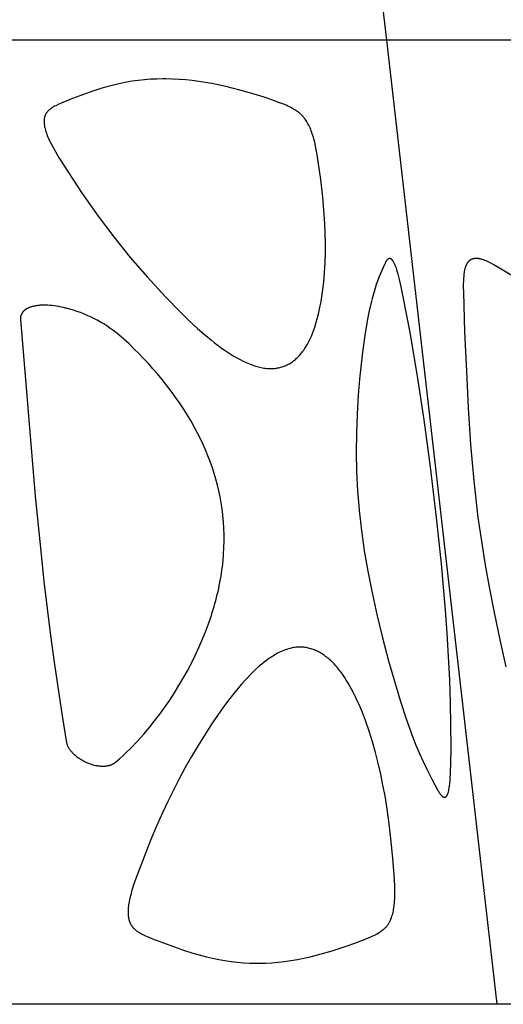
# Model space of a CAD drawing. Header units: millimetres. Extents: x 1250 to 1725, y 0 to 1655.
# Tile 261 of 270: x 1626 to 1647, y 1528 to 1571. Entities that reach past the tile are written whole.
import ezdxf

# ---------------------------------------------------------------- set-up
doc = ezdxf.new("R2010")
doc.units = ezdxf.units.MM
doc.header["$MEASUREMENT"] = 0
doc.layers.add('Crea2D$visibili$tangenti', color=7, linetype='Continuous', true_color=0x000000)

msp = doc.modelspace()

# ---------------------------------------------------------------- linework, layer by layer
at = {"layer": 'Crea2D$visibili$tangenti'}
for p, q in [((1641.973, 1569.947), (1637.182, 1611.82)), ((1641.973, 1569.947), (1620.858, 1569.947)), ((1646.764, 1528.073), (1641.973, 1569.947)), ((1658.398, 1569.947), (1641.973, 1569.947)), ((1646.764, 1528.073), (1624.993, 1528.073)), ((1663.698, 1528.073), (1646.764, 1528.073))]:
    msp.add_line(p, q, dxfattribs=at)
for points in [[(1636.933, 1555.685), (1636.982, 1555.686), (1637.031, 1555.689), (1637.08, 1555.693), (1637.129, 1555.698), (1637.178, 1555.705), (1637.227, 1555.714), (1637.275, 1555.723), (1637.323, 1555.734), (1637.371, 1555.747), (1637.419, 1555.761), (1637.466, 1555.776), (1637.512, 1555.793), (1637.558, 1555.811), (1637.603, 1555.831), (1637.648, 1555.852), (1637.692, 1555.874), (1637.738, 1555.9), (1637.784, 1555.927), (1637.829, 1555.956), (1637.872, 1555.986), (1637.915, 1556.018), (1637.957, 1556.05), (1637.998, 1556.085), (1638.038, 1556.12), (1638.077, 1556.156), (1638.115, 1556.194), (1638.152, 1556.232), (1638.188, 1556.271), (1638.224, 1556.312), (1638.258, 1556.353), (1638.291, 1556.394), (1638.324, 1556.437), (1638.361, 1556.488), (1638.397, 1556.54), (1638.431, 1556.592), (1638.465, 1556.646), (1638.497, 1556.7), (1638.528, 1556.754), (1638.558, 1556.81), (1638.588, 1556.866), (1638.643, 1556.979), (1638.694, 1557.094), (1638.742, 1557.211), (1638.787, 1557.329), (1638.841, 1557.484), (1638.891, 1557.641), (1638.937, 1557.799), (1638.979, 1557.958), (1639.018, 1558.117), (1639.053, 1558.278), (1639.115, 1558.601), (1639.15, 1558.811), (1639.181, 1559.021), (1639.232, 1559.444), (1639.269, 1559.867), (1639.293, 1560.292), (1639.305, 1560.718), (1639.306, 1561.144), (1639.297, 1561.569), (1639.278, 1561.995), (1639.24, 1562.562), (1639.188, 1563.128), (1639.098, 1563.895), (1638.947, 1564.97), (1638.922, 1565.125), (1638.894, 1565.279), (1638.862, 1565.432), (1638.825, 1565.584), (1638.805, 1565.66), (1638.783, 1565.735), (1638.76, 1565.81), (1638.735, 1565.885), (1638.713, 1565.949), (1638.689, 1566.013), (1638.664, 1566.076), (1638.637, 1566.138), (1638.609, 1566.2), (1638.579, 1566.26), (1638.547, 1566.32), (1638.513, 1566.379), (1638.484, 1566.428), (1638.452, 1566.476), (1638.42, 1566.523), (1638.385, 1566.568), (1638.368, 1566.591), (1638.35, 1566.613), (1638.331, 1566.635), (1638.312, 1566.656), (1638.293, 1566.677), (1638.274, 1566.698), (1638.253, 1566.718), (1638.233, 1566.737), (1638.213, 1566.756), (1638.193, 1566.774), (1638.172, 1566.792), (1638.151, 1566.809), (1638.129, 1566.826), (1638.108, 1566.842), (1638.063, 1566.874), (1638.018, 1566.905), (1637.972, 1566.934), (1637.925, 1566.962), (1637.877, 1566.989), (1637.809, 1567.025), (1637.739, 1567.06), (1637.669, 1567.092), (1637.599, 1567.124), (1637.455, 1567.182), (1637.311, 1567.238), (1636.982, 1567.358), (1636.65, 1567.471), (1636.317, 1567.578), (1635.651, 1567.772), (1635.319, 1567.86), (1634.986, 1567.941), (1634.651, 1568.014), (1634.37, 1568.07), (1634.088, 1568.119), (1633.805, 1568.162), (1633.521, 1568.199), (1633.236, 1568.228), (1632.951, 1568.25), (1632.665, 1568.264), (1632.379, 1568.269), (1632.312, 1568.269), (1632.246, 1568.269), (1631.978, 1568.265), (1631.71, 1568.252), (1631.443, 1568.231), (1631.176, 1568.202), (1630.919, 1568.166), (1630.662, 1568.123), (1630.407, 1568.072), (1630.154, 1568.015), (1629.85, 1567.936), (1629.548, 1567.849), (1629.248, 1567.754), (1628.634, 1567.541), (1628.319, 1567.422), (1628.007, 1567.294), (1627.699, 1567.157), (1627.596, 1567.108), (1627.545, 1567.082), (1627.496, 1567.054), (1627.471, 1567.04), (1627.447, 1567.025), (1627.423, 1567.01), (1627.4, 1566.994), (1627.376, 1566.977), (1627.354, 1566.96), (1627.332, 1566.943), (1627.31, 1566.924), (1627.296, 1566.911), (1627.282, 1566.898), (1627.268, 1566.884), (1627.255, 1566.87), (1627.242, 1566.856), (1627.229, 1566.842), (1627.217, 1566.827), (1627.205, 1566.811), (1627.193, 1566.796), (1627.183, 1566.78), (1627.172, 1566.764), (1627.162, 1566.747), (1627.153, 1566.731), (1627.149, 1566.722), (1627.144, 1566.714), (1627.14, 1566.705), (1627.136, 1566.696), (1627.133, 1566.688), (1627.129, 1566.679), (1627.125, 1566.669), (1627.121, 1566.658), (1627.118, 1566.648), (1627.114, 1566.637), (1627.111, 1566.627), (1627.108, 1566.616), (1627.106, 1566.605), (1627.103, 1566.595), (1627.101, 1566.584), (1627.099, 1566.573), (1627.095, 1566.551), (1627.092, 1566.529), (1627.09, 1566.506), (1627.088, 1566.484), (1627.087, 1566.462), (1627.087, 1566.439), (1627.087, 1566.416), (1627.087, 1566.394), (1627.088, 1566.371), (1627.09, 1566.349), (1627.092, 1566.326), (1627.095, 1566.298), (1627.098, 1566.27), (1627.102, 1566.241), (1627.107, 1566.213), (1627.112, 1566.186), (1627.118, 1566.158), (1627.131, 1566.103), (1627.146, 1566.048), (1627.163, 1565.993), (1627.18, 1565.939), (1627.2, 1565.885), (1627.226, 1565.815), (1627.254, 1565.746), (1627.284, 1565.678), (1627.314, 1565.61), (1627.379, 1565.476), (1627.447, 1565.344), (1627.519, 1565.214), (1627.594, 1565.085), (1627.749, 1564.831), (1628.743, 1563.299), (1629.081, 1562.804), (1629.429, 1562.315), (1630.114, 1561.404), (1630.828, 1560.516), (1631.572, 1559.652), (1632.344, 1558.812), (1633.035, 1558.107), (1633.391, 1557.765), (1633.754, 1557.431), (1634.043, 1557.177), (1634.339, 1556.931), (1634.49, 1556.812), (1634.643, 1556.695), (1634.798, 1556.581), (1634.956, 1556.47), (1635.08, 1556.387), (1635.206, 1556.306), (1635.334, 1556.228), (1635.463, 1556.153), (1635.595, 1556.081), (1635.728, 1556.014), (1635.864, 1555.951), (1635.933, 1555.921), (1636.002, 1555.893), (1636.114, 1555.85), (1636.171, 1555.83), (1636.227, 1555.811), (1636.285, 1555.793), (1636.342, 1555.776), (1636.4, 1555.761), (1636.458, 1555.746), (1636.517, 1555.733), (1636.576, 1555.722), (1636.635, 1555.712), (1636.694, 1555.703), (1636.753, 1555.696), (1636.813, 1555.691), (1636.873, 1555.687)], [(1640.771, 1549.545), (1640.773, 1549.524), (1640.87, 1548.647), (1640.992, 1547.773), (1641.141, 1546.891), (1641.313, 1546.014), (1641.536, 1545.004), (1641.781, 1543.999), (1642.047, 1542.999), (1642.331, 1542.005), (1642.566, 1541.233), (1642.816, 1540.467), (1643.09, 1539.71), (1643.237, 1539.335), (1643.392, 1538.963), (1643.544, 1538.619), (1643.705, 1538.28), (1643.925, 1537.852), (1644.191, 1537.361), (1644.21, 1537.328), (1644.23, 1537.295), (1644.25, 1537.263), (1644.261, 1537.247), (1644.272, 1537.231), (1644.283, 1537.216), (1644.295, 1537.2), (1644.306, 1537.185), (1644.319, 1537.171), (1644.333, 1537.155), (1644.34, 1537.147), (1644.347, 1537.14), (1644.355, 1537.132), (1644.362, 1537.125), (1644.37, 1537.118), (1644.378, 1537.111), (1644.386, 1537.105), (1644.39, 1537.102), (1644.395, 1537.099), (1644.399, 1537.096), (1644.403, 1537.093), (1644.408, 1537.09), (1644.412, 1537.087), (1644.416, 1537.085), (1644.421, 1537.082), (1644.426, 1537.08), (1644.43, 1537.078), (1644.435, 1537.076), (1644.44, 1537.073), (1644.444, 1537.071), (1644.449, 1537.07), (1644.451, 1537.069), (1644.453, 1537.068), (1644.455, 1537.068), (1644.456, 1537.067), (1644.458, 1537.067), (1644.46, 1537.066), (1644.461, 1537.066), (1644.463, 1537.065), (1644.465, 1537.065), (1644.467, 1537.065), (1644.468, 1537.065), (1644.47, 1537.064), (1644.472, 1537.064), (1644.473, 1537.064), (1644.475, 1537.064), (1644.477, 1537.064), (1644.478, 1537.064), (1644.48, 1537.064), (1644.482, 1537.064), (1644.483, 1537.064), (1644.485, 1537.065), (1644.487, 1537.065), (1644.488, 1537.065), (1644.49, 1537.065), (1644.492, 1537.066), (1644.493, 1537.066), (1644.495, 1537.066), (1644.497, 1537.067), (1644.498, 1537.067), (1644.5, 1537.068), (1644.501, 1537.068), (1644.503, 1537.069), (1644.505, 1537.069), (1644.506, 1537.07), (1644.509, 1537.071), (1644.512, 1537.072), (1644.515, 1537.074), (1644.518, 1537.076), (1644.521, 1537.077), (1644.524, 1537.079), (1644.527, 1537.081), (1644.53, 1537.083), (1644.533, 1537.085), (1644.536, 1537.087), (1644.538, 1537.089), (1644.541, 1537.091), (1644.544, 1537.093), (1644.546, 1537.096), (1644.549, 1537.098), (1644.552, 1537.101), (1644.556, 1537.105), (1644.559, 1537.108), (1644.562, 1537.112), (1644.566, 1537.116), (1644.569, 1537.119), (1644.572, 1537.123), (1644.574, 1537.127), (1644.577, 1537.131), (1644.58, 1537.135), (1644.582, 1537.139), (1644.585, 1537.143), (1644.587, 1537.147), (1644.59, 1537.151), (1644.594, 1537.16), (1644.599, 1537.168), (1644.603, 1537.177), (1644.607, 1537.186), (1644.61, 1537.195), (1644.617, 1537.213), (1644.624, 1537.232), (1644.633, 1537.262), (1644.642, 1537.291), (1644.649, 1537.321), (1644.657, 1537.351), (1644.663, 1537.381), (1644.669, 1537.411), (1644.68, 1537.472), (1644.687, 1537.516), (1644.692, 1537.559), (1644.702, 1537.647), (1644.716, 1537.823), (1644.735, 1538.178), (1644.748, 1538.532), (1644.758, 1539.241), (1644.754, 1540.202), (1644.736, 1541.162), (1644.701, 1542.172), (1644.651, 1543.181), (1644.589, 1544.19), (1644.516, 1545.198), (1644.338, 1547.213), (1644.13, 1549.223), (1643.868, 1551.416), (1643.592, 1553.462), (1643.306, 1555.36), (1642.985, 1557.253), (1642.687, 1558.811), (1642.582, 1559.304), (1642.524, 1559.55), (1642.46, 1559.794), (1642.424, 1559.922), (1642.405, 1559.985), (1642.384, 1560.049), (1642.361, 1560.111), (1642.349, 1560.142), (1642.337, 1560.173), (1642.323, 1560.203), (1642.31, 1560.233), (1642.295, 1560.263), (1642.28, 1560.293), (1642.271, 1560.31), (1642.262, 1560.326), (1642.252, 1560.343), (1642.242, 1560.359), (1642.237, 1560.367), (1642.231, 1560.374), (1642.226, 1560.382), (1642.22, 1560.389), (1642.214, 1560.397), (1642.208, 1560.404), (1642.201, 1560.411), (1642.195, 1560.418), (1642.19, 1560.423), (1642.185, 1560.427), (1642.18, 1560.432), (1642.175, 1560.436), (1642.17, 1560.44), (1642.165, 1560.444), (1642.162, 1560.446), (1642.16, 1560.448), (1642.157, 1560.449), (1642.154, 1560.451), (1642.151, 1560.453), (1642.149, 1560.455), (1642.146, 1560.456), (1642.143, 1560.458), (1642.14, 1560.459), (1642.137, 1560.46), (1642.134, 1560.462), (1642.131, 1560.463), (1642.128, 1560.464), (1642.125, 1560.465), (1642.122, 1560.466), (1642.119, 1560.467), (1642.116, 1560.468), (1642.112, 1560.468), (1642.109, 1560.469), (1642.106, 1560.47), (1642.104, 1560.47), (1642.102, 1560.47), (1642.1, 1560.47), (1642.098, 1560.47), (1642.096, 1560.47), (1642.094, 1560.47), (1642.092, 1560.47), (1642.09, 1560.47), (1642.088, 1560.47), (1642.086, 1560.47), (1642.084, 1560.47), (1642.083, 1560.47), (1642.081, 1560.47), (1642.079, 1560.469), (1642.077, 1560.469), (1642.075, 1560.469), (1642.073, 1560.468), (1642.071, 1560.468), (1642.069, 1560.467), (1642.067, 1560.467), (1642.064, 1560.466), (1642.06, 1560.465), (1642.056, 1560.463), (1642.053, 1560.462), (1642.049, 1560.46), (1642.046, 1560.459), (1642.042, 1560.457), (1642.039, 1560.455), (1642.035, 1560.453), (1642.032, 1560.451), (1642.029, 1560.449), (1642.025, 1560.447), (1642.022, 1560.445), (1642.019, 1560.442), (1642.015, 1560.44), (1642.012, 1560.437), (1642.006, 1560.432), (1642, 1560.427), (1641.994, 1560.422), (1641.989, 1560.417), (1641.985, 1560.412), (1641.98, 1560.407), (1641.976, 1560.402), (1641.971, 1560.397), (1641.967, 1560.392), (1641.963, 1560.387), (1641.959, 1560.382), (1641.951, 1560.371), (1641.944, 1560.36), (1641.937, 1560.349), (1641.93, 1560.338), (1641.924, 1560.327), (1641.918, 1560.315), (1641.906, 1560.292), (1641.884, 1560.244), (1641.752, 1559.944), (1641.629, 1559.642), (1641.571, 1559.489), (1641.515, 1559.335), (1641.463, 1559.181), (1641.414, 1559.025), (1641.371, 1558.879), (1641.331, 1558.732), (1641.258, 1558.436), (1641.194, 1558.139), (1641.136, 1557.839), (1641.014, 1557.12), (1640.914, 1556.397), (1640.791, 1555.229), (1640.73, 1554.539), (1640.677, 1553.71), (1640.649, 1552.88), (1640.643, 1552.045), (1640.661, 1551.211), (1640.703, 1550.377)], [(1638.203, 1543.592), (1638.147, 1543.59), (1638.092, 1543.587), (1638.037, 1543.582), (1637.982, 1543.575), (1637.928, 1543.566), (1637.873, 1543.556), (1637.819, 1543.545), (1637.766, 1543.532), (1637.712, 1543.517), (1637.66, 1543.501), (1637.607, 1543.484), (1637.555, 1543.465), (1637.503, 1543.446), (1637.452, 1543.425), (1637.401, 1543.403), (1637.35, 1543.381), (1637.288, 1543.351), (1637.226, 1543.319), (1637.165, 1543.286), (1637.105, 1543.252), (1637.045, 1543.217), (1636.986, 1543.18), (1636.928, 1543.143), (1636.87, 1543.104), (1636.757, 1543.023), (1636.647, 1542.939), (1636.539, 1542.852), (1636.433, 1542.762), (1636.299, 1542.641), (1636.168, 1542.518), (1636.041, 1542.391), (1635.916, 1542.261), (1635.794, 1542.129), (1635.675, 1541.994), (1635.443, 1541.719), (1635.158, 1541.36), (1634.883, 1540.992), (1634.618, 1540.618), (1634.36, 1540.237), (1634.061, 1539.776), (1633.771, 1539.308), (1633.491, 1538.834), (1633.22, 1538.356), (1632.959, 1537.871), (1632.707, 1537.382), (1632.464, 1536.889), (1632.23, 1536.391), (1631.972, 1535.811), (1631.727, 1535.226), (1631.076, 1533.542), (1630.976, 1533.259), (1630.929, 1533.117), (1630.886, 1532.974), (1630.847, 1532.83), (1630.812, 1532.684), (1630.797, 1532.611), (1630.782, 1532.538), (1630.77, 1532.464), (1630.758, 1532.39), (1630.751, 1532.33), (1630.745, 1532.271), (1630.74, 1532.211), (1630.737, 1532.152), (1630.736, 1532.092), (1630.737, 1532.033), (1630.738, 1532.003), (1630.74, 1531.973), (1630.742, 1531.943), (1630.745, 1531.913), (1630.751, 1531.866), (1630.755, 1531.842), (1630.759, 1531.818), (1630.763, 1531.794), (1630.769, 1531.771), (1630.774, 1531.747), (1630.78, 1531.724), (1630.787, 1531.701), (1630.794, 1531.678), (1630.802, 1531.655), (1630.81, 1531.633), (1630.819, 1531.611), (1630.829, 1531.589), (1630.839, 1531.568), (1630.85, 1531.546), (1630.861, 1531.528), (1630.872, 1531.51), (1630.883, 1531.492), (1630.895, 1531.475), (1630.907, 1531.457), (1630.92, 1531.44), (1630.934, 1531.424), (1630.947, 1531.408), (1630.962, 1531.392), (1630.976, 1531.376), (1630.991, 1531.361), (1631.006, 1531.346), (1631.022, 1531.331), (1631.038, 1531.317), (1631.054, 1531.303), (1631.07, 1531.29), (1631.094, 1531.271), (1631.118, 1531.253), (1631.142, 1531.236), (1631.167, 1531.219), (1631.192, 1531.203), (1631.217, 1531.188), (1631.243, 1531.173), (1631.269, 1531.158), (1631.322, 1531.13), (1631.376, 1531.103), (1631.484, 1531.052), (1631.64, 1530.984), (1631.797, 1530.919), (1632.113, 1530.795), (1632.869, 1530.521), (1633.185, 1530.415), (1633.502, 1530.314), (1633.822, 1530.221), (1634.144, 1530.136), (1634.407, 1530.075), (1634.673, 1530.02), (1634.939, 1529.972), (1635.207, 1529.933), (1635.476, 1529.901), (1635.745, 1529.878), (1636.016, 1529.863), (1636.151, 1529.859), (1636.286, 1529.858), (1636.353, 1529.858), (1636.419, 1529.858), (1636.558, 1529.859), (1636.697, 1529.863), (1636.974, 1529.878), (1637.251, 1529.902), (1637.526, 1529.934), (1637.807, 1529.974), (1638.087, 1530.021), (1638.365, 1530.075), (1638.641, 1530.137), (1638.96, 1530.216), (1639.277, 1530.303), (1639.592, 1530.396), (1640.243, 1530.609), (1640.58, 1530.73), (1640.913, 1530.857), (1641.244, 1530.994), (1641.368, 1531.049), (1641.429, 1531.078), (1641.49, 1531.108), (1641.549, 1531.139), (1641.608, 1531.172), (1641.637, 1531.189), (1641.666, 1531.207), (1641.694, 1531.226), (1641.722, 1531.245), (1641.761, 1531.272), (1641.798, 1531.301), (1641.816, 1531.316), (1641.834, 1531.332), (1641.852, 1531.347), (1641.87, 1531.363), (1641.887, 1531.379), (1641.904, 1531.396), (1641.92, 1531.413), (1641.936, 1531.43), (1641.952, 1531.448), (1641.967, 1531.466), (1641.982, 1531.484), (1641.996, 1531.503), (1642.012, 1531.524), (1642.027, 1531.546), (1642.042, 1531.568), (1642.056, 1531.591), (1642.069, 1531.614), (1642.083, 1531.637), (1642.095, 1531.66), (1642.107, 1531.684), (1642.119, 1531.708), (1642.13, 1531.733), (1642.14, 1531.757), (1642.151, 1531.782), (1642.17, 1531.832), (1642.188, 1531.883), (1642.207, 1531.945), (1642.225, 1532.007), (1642.24, 1532.07), (1642.254, 1532.133), (1642.266, 1532.197), (1642.277, 1532.261), (1642.286, 1532.325), (1642.294, 1532.39), (1642.302, 1532.473), (1642.309, 1532.556), (1642.314, 1532.639), (1642.318, 1532.722), (1642.321, 1532.888), (1642.319, 1533.054), (1642.314, 1533.22), (1642.283, 1533.718), (1642.217, 1534.56), (1642.136, 1535.399), (1642.06, 1536.023), (1641.971, 1536.645), (1641.892, 1537.122), (1641.804, 1537.598), (1641.706, 1538.072), (1641.597, 1538.543), (1641.477, 1539.011), (1641.344, 1539.476), (1641.199, 1539.937), (1641.04, 1540.394), (1640.908, 1540.743), (1640.765, 1541.089), (1640.689, 1541.26), (1640.61, 1541.429), (1640.527, 1541.596), (1640.441, 1541.762), (1640.368, 1541.896), (1640.292, 1542.028), (1640.212, 1542.158), (1640.13, 1542.286), (1640.043, 1542.412), (1639.953, 1542.534), (1639.907, 1542.594), (1639.859, 1542.654), (1639.81, 1542.712), (1639.76, 1542.77), (1639.677, 1542.86), (1639.635, 1542.905), (1639.591, 1542.948), (1639.547, 1542.99), (1639.502, 1543.032), (1639.456, 1543.073), (1639.409, 1543.112), (1639.362, 1543.151), (1639.313, 1543.188), (1639.264, 1543.224), (1639.214, 1543.259), (1639.163, 1543.292), (1639.111, 1543.324), (1639.058, 1543.355), (1639.004, 1543.384), (1638.958, 1543.407), (1638.91, 1543.43), (1638.862, 1543.45), (1638.814, 1543.47), (1638.765, 1543.488), (1638.715, 1543.505), (1638.665, 1543.521), (1638.615, 1543.535), (1638.564, 1543.548), (1638.513, 1543.559), (1638.462, 1543.568), (1638.411, 1543.576), (1638.359, 1543.583), (1638.307, 1543.587), (1638.255, 1543.59)]]:
    msp.add_lwpolyline(points, close=True, dxfattribs=at)
msp.add_lwpolyline([(1647.546, 1559.649), (1646.621, 1560.194), (1646.51, 1560.255), (1646.454, 1560.284), (1646.398, 1560.311), (1646.341, 1560.338), (1646.283, 1560.363), (1646.225, 1560.387), (1646.166, 1560.408), (1646.123, 1560.422), (1646.081, 1560.435), (1646.059, 1560.441), (1646.038, 1560.446), (1646.016, 1560.451), (1645.994, 1560.456), (1645.973, 1560.46), (1645.951, 1560.463), (1645.929, 1560.466), (1645.907, 1560.468), (1645.885, 1560.469), (1645.862, 1560.47), (1645.84, 1560.47), (1645.818, 1560.47), (1645.809, 1560.469), (1645.8, 1560.469), (1645.791, 1560.468), (1645.782, 1560.467), (1645.773, 1560.466), (1645.764, 1560.465), (1645.755, 1560.463), (1645.746, 1560.462), (1645.737, 1560.46), (1645.729, 1560.458), (1645.72, 1560.455), (1645.711, 1560.453), (1645.702, 1560.45), (1645.694, 1560.447), (1645.685, 1560.444), (1645.677, 1560.441), (1645.669, 1560.438), (1645.66, 1560.434), (1645.652, 1560.431), (1645.644, 1560.427), (1645.636, 1560.423), (1645.628, 1560.418), (1645.62, 1560.414), (1645.612, 1560.409), (1645.604, 1560.405), (1645.597, 1560.4), (1645.589, 1560.395), (1645.582, 1560.39), (1645.575, 1560.384), (1645.568, 1560.379), (1645.561, 1560.373), (1645.554, 1560.368), (1645.546, 1560.361), (1645.539, 1560.355), (1645.532, 1560.348), (1645.525, 1560.341), (1645.518, 1560.334), (1645.512, 1560.327), (1645.505, 1560.32), (1645.499, 1560.312), (1645.493, 1560.305), (1645.487, 1560.297), (1645.481, 1560.289), (1645.475, 1560.281), (1645.464, 1560.265), (1645.453, 1560.249), (1645.443, 1560.232), (1645.434, 1560.215), (1645.425, 1560.197), (1645.416, 1560.179), (1645.408, 1560.161), (1645.4, 1560.143), (1645.393, 1560.125), (1645.386, 1560.106), (1645.378, 1560.081), (1645.37, 1560.057), (1645.363, 1560.032), (1645.357, 1560.007), (1645.351, 1559.982), (1645.345, 1559.957), (1645.336, 1559.906), (1645.328, 1559.855), (1645.321, 1559.804), (1645.311, 1559.701), (1645.302, 1559.603), (1645.296, 1559.505), (1645.291, 1559.375), (1645.29, 1559.245), (1645.295, 1558.986), (1645.35, 1557.28), (1645.424, 1555.576), (1645.506, 1553.984), (1645.609, 1552.394), (1645.672, 1551.6), (1645.746, 1550.807), (1645.831, 1550.014), (1645.93, 1549.223), (1646.075, 1548.187), (1646.24, 1547.154), (1646.424, 1546.123), (1646.625, 1545.096), (1646.874, 1543.912), (1647.136, 1542.732)], dxfattribs=at)
msp.add_lwpolyline([(1634.828, 1547.071, 0.057734), (1634.85, 1549.311), (1634.848, 1549.33), (1634.816, 1549.593), (1634.776, 1549.854), (1634.729, 1550.114), (1634.675, 1550.372), (1634.615, 1550.627), (1634.547, 1550.881), (1634.474, 1551.133), (1634.394, 1551.383), (1634.302, 1551.645), (1634.203, 1551.904), (1634.097, 1552.161), (1633.984, 1552.414), (1633.866, 1552.665), (1633.741, 1552.913), (1633.61, 1553.158), (1633.473, 1553.4), (1633.311, 1553.67), (1633.142, 1553.937), (1632.967, 1554.199), (1632.786, 1554.458), (1632.599, 1554.712), (1632.407, 1554.963), (1632.21, 1555.21), (1632.009, 1555.453), (1631.814, 1555.68), (1631.615, 1555.904), (1631.411, 1556.124), (1631.204, 1556.34), (1630.991, 1556.552), (1630.775, 1556.759), (1630.553, 1556.961), (1630.327, 1557.158), (1630.202, 1557.258), (1630.075, 1557.355), (1629.945, 1557.448), (1629.811, 1557.538), (1629.676, 1557.625), (1629.537, 1557.707), (1629.396, 1557.786), (1629.253, 1557.861), (1629.108, 1557.932), (1628.962, 1557.999), (1628.813, 1558.061), (1628.663, 1558.12), (1628.511, 1558.174), (1628.359, 1558.223), (1628.205, 1558.268), (1628.051, 1558.309), (1628.023, 1558.316), (1627.925, 1558.339), (1627.827, 1558.36), (1627.728, 1558.379), (1627.629, 1558.396), (1627.53, 1558.41), (1627.43, 1558.422), (1627.33, 1558.431), (1627.23, 1558.437), (1627.151, 1558.44), (1627.072, 1558.441), (1626.994, 1558.439), (1626.915, 1558.435), (1626.876, 1558.432), (1626.837, 1558.428), (1626.797, 1558.423), (1626.758, 1558.418), (1626.719, 1558.411), (1626.68, 1558.404), (1626.642, 1558.396), (1626.603, 1558.387), (1626.574, 1558.379), (1626.545, 1558.371), (1626.516, 1558.362), (1626.487, 1558.353), (1626.459, 1558.343), (1626.431, 1558.332), (1626.403, 1558.32), (1626.389, 1558.314), (1626.376, 1558.307), (1626.363, 1558.3), (1626.35, 1558.293), (1626.337, 1558.286), (1626.324, 1558.279), (1626.311, 1558.271), (1626.299, 1558.263), (1626.286, 1558.255), (1626.274, 1558.246), (1626.262, 1558.238), (1626.251, 1558.229), (1626.239, 1558.219), (1626.228, 1558.21), (1626.217, 1558.2), (1626.207, 1558.19), (1626.196, 1558.179), (1626.186, 1558.168), (1626.178, 1558.159), (1626.171, 1558.15), (1626.163, 1558.141), (1626.156, 1558.132), (1626.149, 1558.122), (1626.142, 1558.113), (1626.135, 1558.103), (1626.129, 1558.093), (1626.123, 1558.083), (1626.117, 1558.072), (1626.111, 1558.062), (1626.106, 1558.051), (1626.1, 1558.041), (1626.096, 1558.03), (1626.091, 1558.019), (1626.087, 1558.008), (1626.083, 1557.997), (1626.079, 1557.985), (1626.075, 1557.974), (1626.072, 1557.963), (1626.069, 1557.951), (1626.067, 1557.94), (1626.065, 1557.928), (1626.063, 1557.916), (1626.062, 1557.905), (1626.061, 1557.893), (1626.06, 1557.881), (1626.059, 1557.869), (1626.06, 1557.857), (1626.06, 1557.846), (1626.061, 1557.834), (1626.062, 1557.822), (1626.703, 1550.14), (1626.953, 1547.607), (1627.082, 1546.436), (1627.22, 1545.267), (1627.369, 1544.098), (1627.528, 1542.931), (1627.696, 1541.766), (1627.875, 1540.601), (1628.066, 1539.43), (1628.067, 1539.421), (1628.069, 1539.412), (1628.071, 1539.404), (1628.076, 1539.386), (1628.081, 1539.369), (1628.086, 1539.352), (1628.092, 1539.335), (1628.099, 1539.318), (1628.106, 1539.301), (1628.115, 1539.282), (1628.124, 1539.263), (1628.134, 1539.244), (1628.145, 1539.225), (1628.156, 1539.206), (1628.167, 1539.188), (1628.179, 1539.17), (1628.191, 1539.152), (1628.206, 1539.132), (1628.221, 1539.112), (1628.237, 1539.092), (1628.252, 1539.072), (1628.269, 1539.053), (1628.286, 1539.034), (1628.303, 1539.016), (1628.32, 1538.998), (1628.356, 1538.962), (1628.393, 1538.928), (1628.431, 1538.894), (1628.47, 1538.862), (1628.514, 1538.828), (1628.559, 1538.795), (1628.605, 1538.763), (1628.652, 1538.732), (1628.699, 1538.703), (1628.748, 1538.675), (1628.797, 1538.648), (1628.846, 1538.622), (1628.897, 1538.598), (1628.948, 1538.575), (1628.999, 1538.554), (1629.051, 1538.534), (1629.104, 1538.515), (1629.157, 1538.497), (1629.211, 1538.481), (1629.265, 1538.467), (1629.324, 1538.453), (1629.384, 1538.442), (1629.414, 1538.437), (1629.444, 1538.433), (1629.474, 1538.429), (1629.504, 1538.426), (1629.534, 1538.423), (1629.564, 1538.421), (1629.594, 1538.42), (1629.624, 1538.419), (1629.654, 1538.419), (1629.683, 1538.42), (1629.713, 1538.422), (1629.743, 1538.424), (1629.773, 1538.427), (1629.802, 1538.43), (1629.832, 1538.435), (1629.862, 1538.44), (1629.891, 1538.446), (1629.92, 1538.453), (1629.949, 1538.462), (1629.964, 1538.466), (1629.978, 1538.471), (1629.993, 1538.476), (1630.007, 1538.482), (1630.022, 1538.487), (1630.036, 1538.493), (1630.05, 1538.499), (1630.064, 1538.506), (1630.077, 1538.513), (1630.091, 1538.52), (1630.105, 1538.527), (1630.118, 1538.535), (1630.131, 1538.544), (1630.144, 1538.552), (1630.157, 1538.561), (1630.17, 1538.571), (1630.183, 1538.581), (1630.195, 1538.591), (1630.356, 1538.732), (1630.514, 1538.876), (1630.67, 1539.022), (1630.822, 1539.171), (1631.123, 1539.482), (1631.412, 1539.802, 0.097649), (1634.351, 1544.959, 0.048426)], format="xyb", close=True, dxfattribs=at)

doc.saveas('drawing.dxf')
